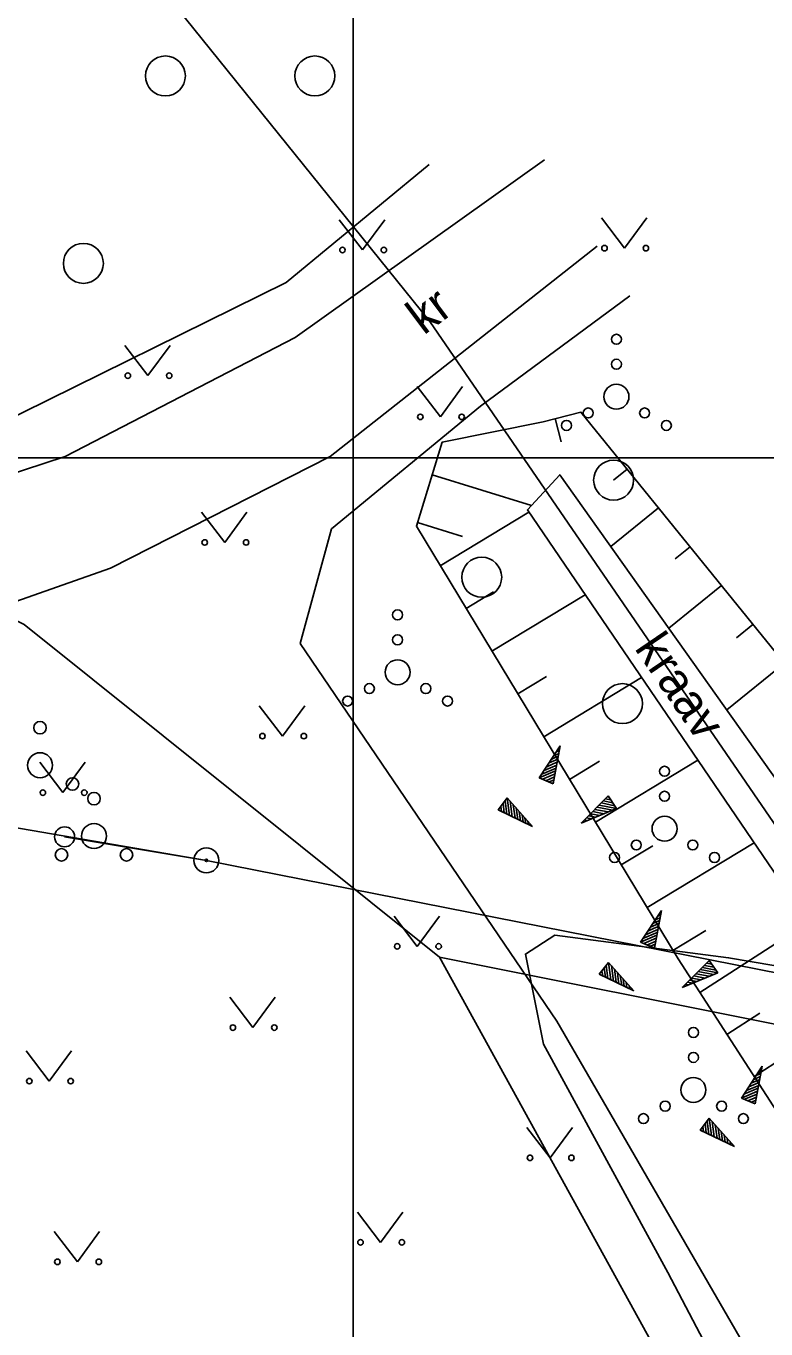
# Model space of a CAD drawing. Extents: x 554947 to 555436, y 6564938 to 6565792.
# Drawn here: x 555223.03 to 555237.85, y 6565130.48 to 6565156.56 of the extents above; entities that cross this region are included whole.
import ezdxf

# ---------------------------------------------------------------- set-up
doc = ezdxf.new("R2010")
doc.units = 0
for name, color, linetype in [('HALJASTUS', 7, 'Continuous'), ('KPOHULIIN', 7, 'Continuous'), ('MPKAABEL', 7, 'Continuous'), ('PIIR', 7, 'Continuous'), ('POST', 7, 'Continuous'), ('PR_SIDE', 7, 'Continuous'), ('PUU', 7, 'Continuous'), ('RELJEEF', 7, 'Continuous'), ('TEE', 7, 'Continuous'), ('VEEKOGU', 7, 'Continuous'), ('VORMISTUS', 7, 'Continuous'), ('VORMISTUS_1', 7, 'Continuous')]:
    doc.layers.add(name, color=color, linetype=linetype)

msp = doc.modelspace()

# ---------------------------------------------------------------- linework, layer by layer
at = {"layer": 'HALJASTUS'}
for p, q in [((555229.306, 6565152.68), (555229.77, 6565152.074)), ((555229.77, 6565152.074), (555230.215, 6565152.68)), ((555234.553, 6565152.717), (555235.017, 6565152.11)), ((555235.017, 6565152.11), (555235.462, 6565152.717)), ((555225.009, 6565150.165), (555225.472, 6565149.558)), ((555225.472, 6565149.558), (555225.918, 6565150.165)), ((555230.866, 6565149.34), (555231.329, 6565148.733)), ((555231.329, 6565148.733), (555231.775, 6565149.34)), ((555226.548, 6565146.826), (555227.012, 6565146.219)), ((555227.012, 6565146.219), (555227.457, 6565146.826)), ((555227.704, 6565142.95), (555228.168, 6565142.343)), ((555228.168, 6565142.343), (555228.613, 6565142.95)), ((555223.308, 6565141.818), (555223.771, 6565141.211)), ((555223.771, 6565141.211), (555224.217, 6565141.818)), ((555230.403, 6565138.741), (555230.867, 6565138.134)), ((555230.867, 6565138.134), (555231.312, 6565138.741)), ((555227.113, 6565137.114), (555227.577, 6565136.508)), ((555227.577, 6565136.508), (555228.022, 6565137.114)), ((555223.035, 6565136.044), (555223.499, 6565135.437)), ((555223.499, 6565135.437), (555223.944, 6565136.044)), ((555233.063, 6565134.508), (555233.526, 6565133.901)), ((555233.526, 6565133.901), (555233.972, 6565134.508)), ((555229.668, 6565132.816), (555230.131, 6565132.209)), ((555230.131, 6565132.209), (555230.577, 6565132.816)), ((555223.598, 6565132.426), (555224.062, 6565131.819)), ((555224.062, 6565131.819), (555224.507, 6565132.426))]:
    msp.add_line(p, q, dxfattribs=at)
for points in [[(555170.849, 6565163.433), (555170.802, 6565162.422), (555180.588, 6565157.338), (555194.166, 6565154.476), (555200.547, 6565151.934), (555210.105, 6565148.383), (555222.421, 6565148.556), (555228.239, 6565151.421), (555231.104, 6565153.786)], [(555235.12, 6565151.155), (555232.135, 6565148.949), (555229.151, 6565146.49), (555228.521, 6565144.196), (555233.66, 6565136.637), (555246.422, 6565114.586), (555255.514, 6565098.946)]]:
    msp.add_lwpolyline(points, dxfattribs=at)
for centre, radius in [((555225.824, 6565155.557), 0.4), ((555228.816, 6565155.557), 0.4), ((555224.181, 6565151.805), 0.4), ((555234.616, 6565152.11), 0.055), ((555235.445, 6565152.11), 0.055), ((555229.369, 6565152.074), 0.055), ((555230.197, 6565152.074), 0.055), ((555234.855, 6565150.286), 0.1), ((555234.855, 6565149.786), 0.1), ((555225.071, 6565149.558), 0.055), ((555225.9, 6565149.558), 0.055), ((555234.855, 6565149.136), 0.25), ((555230.928, 6565148.733), 0.055), ((555231.757, 6565148.733), 0.055), ((555234.29, 6565148.811), 0.1), ((555235.42, 6565148.811), 0.1), ((555233.855, 6565148.561), 0.1), ((555235.855, 6565148.561), 0.1), ((555234.798, 6565147.467), 0.4), ((555226.611, 6565146.219), 0.055), ((555227.44, 6565146.219), 0.055), ((555232.158, 6565145.523), 0.4), ((555230.473, 6565144.77), 0.1), ((555230.473, 6565144.27), 0.1), ((555230.473, 6565143.62), 0.25), ((555229.908, 6565143.295), 0.1), ((555231.038, 6565143.295), 0.1), ((555234.975, 6565142.993), 0.4), ((555229.473, 6565143.045), 0.1), ((555231.473, 6565143.045), 0.1), ((555227.767, 6565142.343), 0.055), ((555228.595, 6565142.343), 0.055), ((555235.818, 6565141.638), 0.1), ((555223.37, 6565141.211), 0.055), ((555224.199, 6565141.211), 0.055), ((555235.818, 6565141.138), 0.1), ((555235.818, 6565140.488), 0.25), ((555235.253, 6565140.163), 0.1), ((555236.383, 6565140.163), 0.1), ((555234.818, 6565139.913), 0.1), ((555236.818, 6565139.913), 0.1), ((555230.466, 6565138.134), 0.055), ((555231.295, 6565138.134), 0.055), ((555227.175, 6565136.508), 0.055), ((555228.004, 6565136.508), 0.055), ((555236.396, 6565136.41), 0.1), ((555236.396, 6565135.91), 0.1), ((555223.098, 6565135.437), 0.055), ((555223.927, 6565135.437), 0.055), ((555236.396, 6565135.26), 0.25), ((555235.831, 6565134.935), 0.1), ((555236.961, 6565134.935), 0.1), ((555235.396, 6565134.685), 0.1), ((555237.396, 6565134.685), 0.1), ((555233.125, 6565133.901), 0.055), ((555233.954, 6565133.901), 0.055), ((555229.73, 6565132.209), 0.055), ((555230.559, 6565132.209), 0.055), ((555223.661, 6565131.819), 0.055), ((555224.49, 6565131.819), 0.055)]:
    msp.add_circle(centre, radius, dxfattribs=at)
at = {"layer": 'KPOHULIIN'}
msp.add_lwpolyline([(555148.701, 6565153.258), (555226.644, 6565139.855), (555319.309, 6565121.586)], dxfattribs=at)
at = {"layer": 'MPKAABEL'}
msp.add_lwpolyline([(555252.588, 6565101.946), (555250.157, 6565105.485), (555246.43, 6565112.048), (555243.328, 6565117.686), (555240.248, 6565123.284), (555235.885, 6565131.607), (555233.393, 6565136.173), (555233.034, 6565137.981), (555233.62, 6565138.358), (555237.1, 6565137.907), (555242.704, 6565136.954), (555245.573, 6565136.455), (555256.506, 6565134.49), (555262.887, 6565133.288), (555269.268, 6565132.087), (555280.849, 6565129.896), (555289.168, 6565128.301), (555288.207, 6565123.189), (555286.959, 6565118.589), (555293.983, 6565117.646), (555297.167, 6565117.091)], dxfattribs=at)
at = {"layer": 'PIIR'}
for points in [[(555293.54, 6565286.23), (555256.63, 6565245.54), (555254.61, 6565228.5), (555255.75, 6565226.79), (555261.42, 6565218.27), (555289.11, 6565186.6), (555315.28, 6565149.09), (555315.73, 6565134.86), (555310.07, 6565124.47), (555303.59, 6565115.89), (555291.54, 6565100.48), (555288.85, 6565092.31), (555275.41, 6565088.83), (555273.15, 6565087.34), (555239.11, 6565139), (555231.12, 6565150.64), (555225.89, 6565157.13), (555173.21, 6565166.35), (555173.84, 6565168.77), (555191.64, 6565237.48), (555195.28, 6565271.63)], [(555272.013, 6565013.369), (555140.74, 6565041.04), (555172.58, 6565163.93), (555173.21, 6565166.35), (555225.89, 6565157.13), (555231.12, 6565150.64), (555239.11, 6565139), (555273.15, 6565087.34), (555275.41, 6565088.83), (555288.85, 6565092.31), (555289.83, 6565088.53), (555290.166, 6565088.221)]]:
    msp.add_lwpolyline(points, dxfattribs=at)
at = {"layer": 'POST'}
msp.add_lwpolyline([(555223.805, 6565140.327), (555226.644, 6565139.855)], dxfattribs=at)
for centre, radius in [((555223.805, 6565140.327), 0.2), ((555226.644, 6565139.855), 0.25), ((555226.644, 6565139.855), 0.0234)]:
    msp.add_circle(centre, radius, dxfattribs=at)
at = {"layer": 'PR_SIDE'}
for points in [[(555296.809, 6565115.615), (555286.607, 6565117.391), (555285.808, 6565118.252), (555287.837, 6565125.956), (555287.097, 6565126.919), (555245.342, 6565135.118), (555231.314, 6565137.915), (555222.994, 6565144.574), (555217.72, 6565147.16), (555203.944, 6565144.9), (555175.818, 6565152.015), (555157.882, 6565156.552), (555156.917, 6565156.236), (555156.093, 6565155.105)], [(555231.314, 6565137.915), (555250.156, 6565103.719), (555250, 6565102), (555221.076, 6565087.78)]]:
    msp.add_lwpolyline(points, dxfattribs=at)
at = {"layer": 'PUU'}
for centre, radius in [((555223.313, 6565142.51), 0.125), ((555223.313, 6565141.76), 0.25), ((555223.963, 6565141.385), 0.125), ((555224.394, 6565141.092), 0.125), ((555224.394, 6565140.342), 0.25), ((555223.744, 6565139.967), 0.125), ((555225.044, 6565139.967), 0.125)]:
    msp.add_circle(centre, radius, dxfattribs=at)
at = {"layer": 'RELJEEF'}
for p, q in [((555233.631, 6565148.698), (555233.75, 6565148.231)), ((555231.165, 6565147.573), (555233.157, 6565146.962)), ((555235.07, 6565147.687), (555234.798, 6565147.467)), ((555231.328, 6565145.753), (555233.1, 6565146.826)), ((555235.7, 6565146.911), (555234.743, 6565146.135)), ((555230.872, 6565146.617), (555231.771, 6565146.341)), ((555236.33, 6565146.134), (555236.028, 6565145.889)), ((555231.845, 6565144.898), (555232.391, 6565145.228)), ((555232.363, 6565144.042), (555234.229, 6565145.171)), ((555236.959, 6565145.357), (555235.903, 6565144.501)), ((555237.589, 6565144.58), (555237.257, 6565144.311)), ((555238.219, 6565143.803), (555237.063, 6565142.867)), ((555232.881, 6565143.187), (555233.454, 6565143.534)), ((555233.398, 6565142.331), (555235.357, 6565143.516)), ((555233.311, 6565141.505), (555233.731, 6565142.145)), ((555233.731, 6565142.145), (555233.591, 6565141.39)), ((555233.606, 6565141.955), (555233.706, 6565141.995)), ((555233.656, 6565142.03), (555233.716, 6565142.055)), ((555233.706, 6565142.105), (555233.726, 6565142.115)), ((555233.411, 6565141.655), (555233.661, 6565141.76)), ((555233.461, 6565141.73), (555233.586, 6565141.785)), ((555233.511, 6565141.805), (555233.681, 6565141.88)), ((555233.561, 6565141.88), (555233.691, 6565141.94)), ((555233.586, 6565141.785), (555233.671, 6565141.82)), ((555233.916, 6565141.475), (555234.518, 6565141.84)), ((555234.434, 6565140.62), (555236.486, 6565141.861)), ((555233.311, 6565141.505), (555233.636, 6565141.645)), ((555233.311, 6565141.505), (555233.591, 6565141.39)), ((555233.311, 6565141.505), (555233.311, 6565141.505)), ((555233.361, 6565141.58), (555233.646, 6565141.7)), ((555233.376, 6565141.48), (555233.626, 6565141.585)), ((555233.441, 6565141.45), (555233.616, 6565141.525)), ((555233.511, 6565141.425), (555233.606, 6565141.465)), ((555233.576, 6565141.4), (555233.591, 6565141.405)), ((555232.669, 6565141.104), (555232.484, 6565140.864)), ((555232.584, 6565140.994), (555232.609, 6565140.809)), ((555232.624, 6565141.049), (555232.659, 6565140.779)), ((555232.669, 6565141.104), (555233.174, 6565140.534)), ((555232.669, 6565141.104), (555232.714, 6565140.754)), ((555232.669, 6565141.104), (555232.669, 6565141.104)), ((555232.729, 6565141.039), (555232.769, 6565140.729)), ((555232.789, 6565140.969), (555232.824, 6565140.704)), ((555234.149, 6565140.599), (555234.689, 6565141.144)), ((555234.859, 6565140.894), (555234.509, 6565140.959)), ((555234.819, 6565140.949), (555234.554, 6565141.004)), ((555234.779, 6565141.009), (555234.594, 6565141.044)), ((555234.739, 6565141.069), (555234.639, 6565141.089)), ((555234.699, 6565141.129), (555234.679, 6565141.129)), ((555234.859, 6565140.894), (555234.689, 6565141.144)), ((555233.174, 6565140.534), (555232.484, 6565140.864)), ((555232.494, 6565140.879), (555232.499, 6565140.859)), ((555232.539, 6565140.934), (555232.554, 6565140.834)), ((555232.849, 6565140.904), (555232.864, 6565140.764)), ((555232.864, 6565140.764), (555232.879, 6565140.674)), ((555232.904, 6565140.834), (555232.934, 6565140.649)), ((555232.964, 6565140.769), (555232.984, 6565140.624)), ((555233.024, 6565140.699), (555233.039, 6565140.599)), ((555234.859, 6565140.894), (555234.149, 6565140.599)), ((555234.359, 6565140.684), (555234.254, 6565140.704)), ((555234.439, 6565140.719), (555234.299, 6565140.749)), ((555234.524, 6565140.754), (555234.339, 6565140.789)), ((555234.474, 6565140.814), (555234.384, 6565140.834)), ((555234.689, 6565140.824), (555234.424, 6565140.874)), ((555234.774, 6565140.859), (555234.469, 6565140.919)), ((555234.609, 6565140.789), (555234.474, 6565140.814)), ((555234.859, 6565140.894), (555234.859, 6565140.894)), ((555233.084, 6565140.634), (555233.094, 6565140.569)), ((555233.144, 6565140.564), (555233.149, 6565140.544)), ((555234.189, 6565140.614), (555234.174, 6565140.619)), ((555234.274, 6565140.649), (555234.214, 6565140.664)), ((555235.469, 6565138.909), (555237.614, 6565140.207)), ((555234.952, 6565139.764), (555235.581, 6565140.145)), ((555235.336, 6565138.215), (555235.756, 6565138.855)), ((555235.586, 6565138.59), (555235.716, 6565138.65)), ((555235.756, 6565138.855), (555235.616, 6565138.1)), ((555235.631, 6565138.665), (555235.731, 6565138.705)), ((555235.681, 6565138.74), (555235.741, 6565138.765)), ((555235.731, 6565138.815), (555235.751, 6565138.825)), ((555236.525, 6565137.21), (555238.699, 6565138.616)), ((555235.336, 6565138.215), (555235.661, 6565138.355)), ((555235.386, 6565138.29), (555235.671, 6565138.41)), ((555235.436, 6565138.365), (555235.686, 6565138.47)), ((555235.486, 6565138.44), (555235.611, 6565138.495)), ((555235.536, 6565138.515), (555235.706, 6565138.59)), ((555235.611, 6565138.495), (555235.696, 6565138.53)), ((555235.987, 6565138.053), (555236.644, 6565138.451)), ((555235.336, 6565138.215), (555235.616, 6565138.1)), ((555235.336, 6565138.215), (555235.336, 6565138.215)), ((555235.401, 6565138.19), (555235.651, 6565138.295)), ((555235.466, 6565138.16), (555235.641, 6565138.235)), ((555235.536, 6565138.135), (555235.631, 6565138.175)), ((555235.601, 6565138.11), (555235.616, 6565138.115)), ((555234.695, 6565137.814), (555234.51, 6565137.574)), ((555234.695, 6565137.814), (555235.2, 6565137.244)), ((555234.695, 6565137.814), (555234.74, 6565137.464)), ((555234.695, 6565137.814), (555234.695, 6565137.814)), ((555236.174, 6565137.309), (555236.714, 6565137.854)), ((555236.724, 6565137.839), (555236.704, 6565137.839)), ((555236.884, 6565137.604), (555236.714, 6565137.854)), ((555235.2, 6565137.244), (555234.51, 6565137.574)), ((555234.52, 6565137.589), (555234.525, 6565137.569)), ((555234.565, 6565137.644), (555234.58, 6565137.544)), ((555234.61, 6565137.704), (555234.635, 6565137.519)), ((555234.65, 6565137.759), (555234.685, 6565137.489)), ((555234.755, 6565137.749), (555234.795, 6565137.439)), ((555234.815, 6565137.679), (555234.85, 6565137.414)), ((555234.875, 6565137.614), (555234.89, 6565137.474)), ((555236.884, 6565137.604), (555236.174, 6565137.309)), ((555236.714, 6565137.534), (555236.449, 6565137.584)), ((555236.799, 6565137.569), (555236.494, 6565137.629)), ((555236.884, 6565137.604), (555236.534, 6565137.669)), ((555236.844, 6565137.659), (555236.579, 6565137.714)), ((555236.804, 6565137.719), (555236.619, 6565137.754)), ((555236.764, 6565137.779), (555236.664, 6565137.799)), ((555236.884, 6565137.604), (555236.884, 6565137.604)), ((555234.89, 6565137.474), (555234.905, 6565137.384)), ((555234.93, 6565137.544), (555234.96, 6565137.359)), ((555234.99, 6565137.479), (555235.01, 6565137.334)), ((555235.05, 6565137.409), (555235.065, 6565137.309)), ((555235.11, 6565137.344), (555235.12, 6565137.279)), ((555236.214, 6565137.324), (555236.199, 6565137.329)), ((555236.299, 6565137.359), (555236.239, 6565137.374)), ((555236.384, 6565137.394), (555236.279, 6565137.414)), ((555236.464, 6565137.429), (555236.324, 6565137.459)), ((555236.549, 6565137.464), (555236.364, 6565137.499)), ((555236.499, 6565137.524), (555236.409, 6565137.544)), ((555236.634, 6565137.499), (555236.499, 6565137.524)), ((555235.17, 6565137.274), (555235.175, 6565137.254)), ((555237.068, 6565136.371), (555237.725, 6565136.795)), ((555237.611, 6565135.531), (555239.809, 6565136.952)), ((555237.356, 6565135.097), (555237.776, 6565135.737)), ((555237.776, 6565135.737), (555237.636, 6565134.982)), ((555237.556, 6565135.397), (555237.726, 6565135.472)), ((555237.606, 6565135.472), (555237.736, 6565135.532)), ((555237.651, 6565135.547), (555237.751, 6565135.587)), ((555237.701, 6565135.622), (555237.761, 6565135.647)), ((555237.751, 6565135.697), (555237.771, 6565135.707)), ((555237.356, 6565135.097), (555237.681, 6565135.237)), ((555237.406, 6565135.172), (555237.691, 6565135.292)), ((555237.456, 6565135.247), (555237.706, 6565135.352)), ((555237.506, 6565135.322), (555237.631, 6565135.377)), ((555237.631, 6565135.377), (555237.716, 6565135.412)), ((555237.356, 6565135.097), (555237.636, 6565134.982)), ((555237.356, 6565135.097), (555237.356, 6565135.097)), ((555237.421, 6565135.072), (555237.671, 6565135.177)), ((555237.486, 6565135.042), (555237.661, 6565135.117)), ((555237.556, 6565135.017), (555237.651, 6565135.057)), ((555237.621, 6565134.992), (555237.636, 6565134.997)), ((555236.714, 6565134.696), (555236.529, 6565134.456)), ((555236.714, 6565134.696), (555237.219, 6565134.126)), ((555236.714, 6565134.696), (555236.759, 6565134.346)), ((555236.714, 6565134.696), (555236.714, 6565134.696)), ((555237.219, 6565134.126), (555236.529, 6565134.456)), ((555236.539, 6565134.471), (555236.544, 6565134.451)), ((555236.584, 6565134.526), (555236.599, 6565134.426)), ((555236.629, 6565134.586), (555236.654, 6565134.401)), ((555236.669, 6565134.641), (555236.704, 6565134.371)), ((555236.774, 6565134.631), (555236.814, 6565134.321)), ((555236.834, 6565134.561), (555236.869, 6565134.296)), ((555236.894, 6565134.496), (555236.909, 6565134.356)), ((555236.949, 6565134.426), (555236.979, 6565134.241)), ((555236.909, 6565134.356), (555236.924, 6565134.266)), ((555237.009, 6565134.361), (555237.029, 6565134.216)), ((555237.069, 6565134.291), (555237.084, 6565134.191)), ((555237.129, 6565134.226), (555237.139, 6565134.161)), ((555237.189, 6565134.156), (555237.194, 6565134.136))]:
    msp.add_line(p, q, dxfattribs=at)
msp.add_lwpolyline([(555267.243, 6565100.718), (555264.574, 6565104.451), (555253.061, 6565121.25), (555242.65, 6565138.338), (555234.145, 6565148.829), (555233.386, 6565148.636), (555231.367, 6565148.23), (555230.85, 6565146.543), (555236.09, 6565137.882), (555248.799, 6565118.225), (555259.289, 6565103.411), (555261.934, 6565099.868)], dxfattribs=at)
at = {"layer": 'TEE'}
for points in [[(555216.442, 6565145.526), (555223.819, 6565147.942), (555228.422, 6565150.319), (555233.413, 6565153.879)], [(555217.229, 6565143.067), (555224.725, 6565145.706), (555229.126, 6565147.942), (555234.467, 6565152.147)]]:
    msp.add_lwpolyline(points, dxfattribs=at)
at = {"layer": 'VEEKOGU'}
msp.add_lwpolyline([(555265.45, 6565099.986), (555262.604, 6565103.817), (555251.937, 6565120.038), (555239.993, 6565138.74), (555233.721, 6565147.576), (555233.071, 6565146.869), (555239.071, 6565138.07), (555251.323, 6565119.495), (555261.764, 6565103.47), (555264.187, 6565099.861)], dxfattribs=at)
at = {"layer": 'VORMISTUS'}
for points in [[(555039.586, 6564948.913), (555229.586, 6564948.913), (555229.586, 6565223.913), (555039.586, 6565223.913)], [(555039.586, 6565223.913), (555229.586, 6565223.913), (555229.586, 6564948.913), (555039.586, 6564948.913)]]:
    msp.add_lwpolyline(points, close=True, dxfattribs=at)
at = {"layer": 'VORMISTUS_1'}
msp.add_lwpolyline([(555035.188, 6565444.913), (555245.188, 6565444.913), (555245.188, 6565147.913), (555035.188, 6565147.913)], close=True, dxfattribs=at)

# ---------------------------------------------------------------- texts
at = {"layer": 'TEE'}
msp.add_text('kr', height=0.7, rotation=36.9359, dxfattribs=at).set_placement((555230.994, 6565150.356))
at = {"layer": 'VEEKOGU'}
msp.add_text('kraav', height=0.7, rotation=304.2446, dxfattribs=at).set_placement((555235.203, 6565144.104))

doc.saveas('drawing.dxf')
